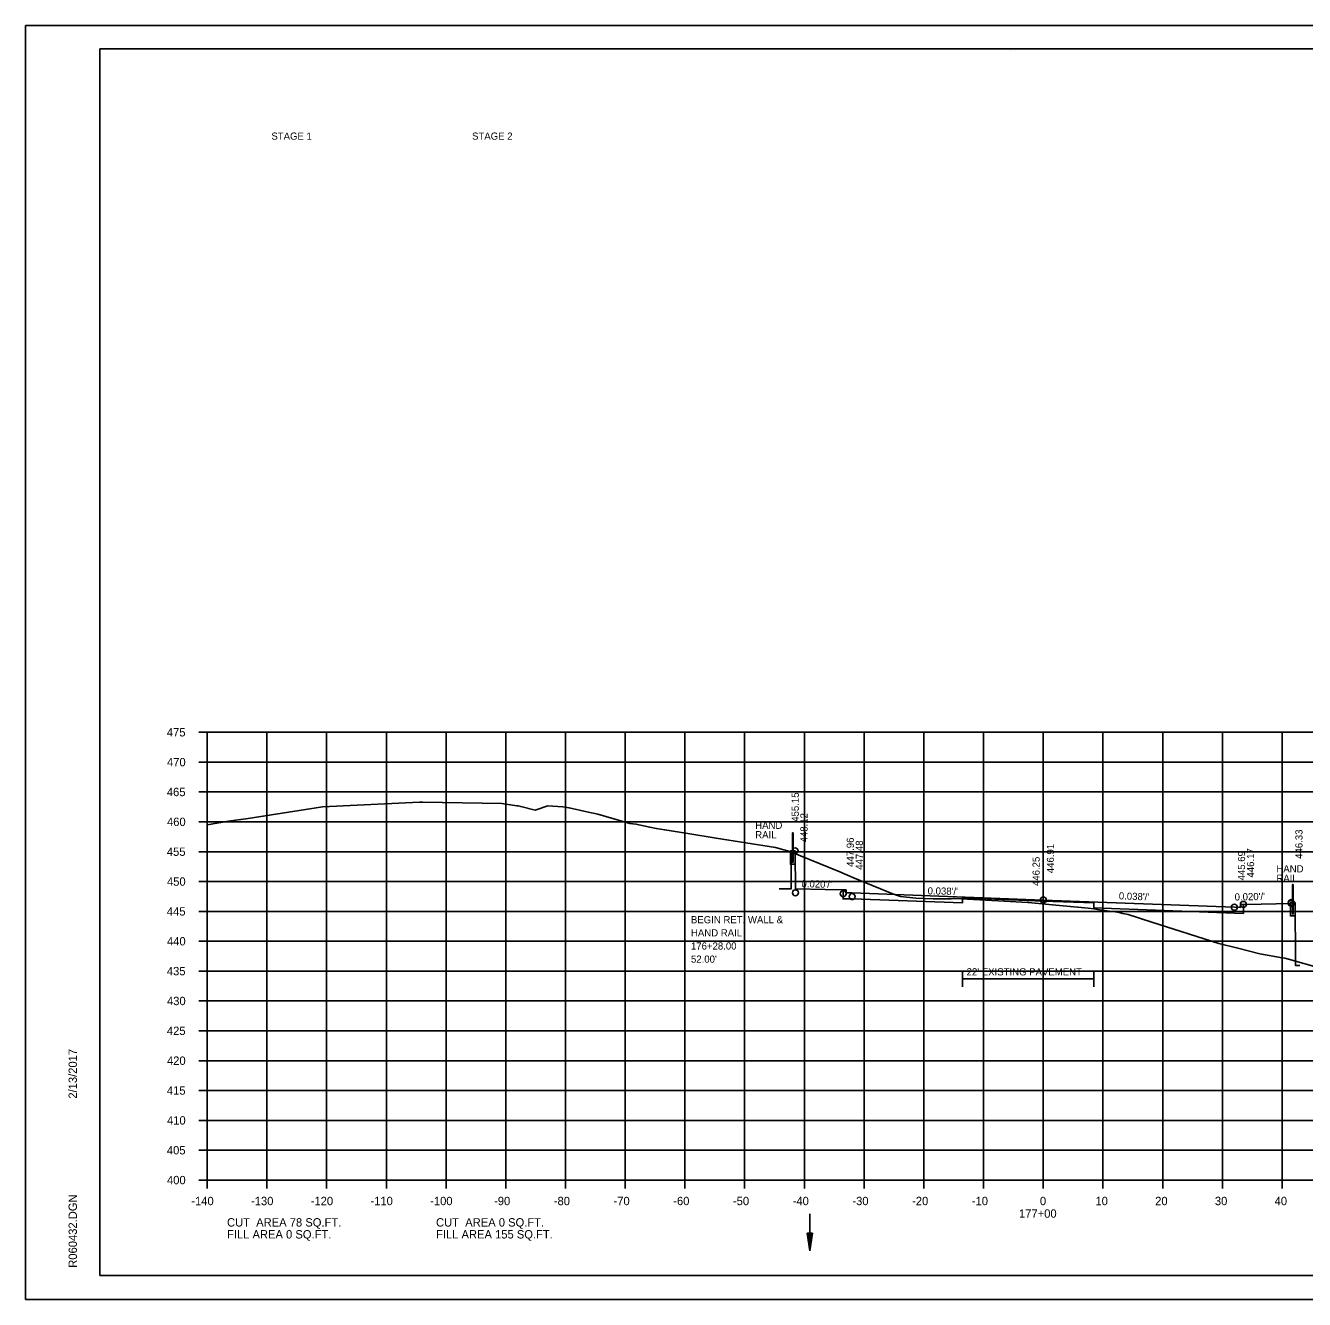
# Model space of a CAD drawing. Extents: x 1538688 to 1540766, y 656250 to 671912.
# Drawn here: x 1538687.8 to 1538901.9, y 671484.9 to 671698.2 of the extents above; entities that cross this region are included whole.
import ezdxf

# ---------------------------------------------------------------- set-up
doc = ezdxf.new("R2010")
doc.units = 0
for name, color, linetype in [('15', 7, 'Continuous'), ('18', 7, 'Continuous'), ('20', 7, 'Continuous'), ('22', 7, 'Continuous'), ('26', 7, 'Continuous'), ('39', 7, 'Continuous'), ('41', 7, 'Continuous'), ('42', 7, 'Continuous'), ('7', 7, 'Continuous'), ('Borings', 7, 'Continuous'), ('Default', 7, 'Continuous'), ('Horizontal Alignment', 7, 'Continuous'), ('RipRap', 7, 'Continuous')]:
    doc.layers.add(name, color=color, linetype=linetype)

msp = doc.modelspace()

# ---------------------------------------------------------------- linework, layer by layer
at = {"layer": '15'}
for p, q in [((1538818.62, 671496.02), (1538819.07, 671493.02)), ((1538818.62, 671496.02), (1538819.52, 671496.02)), ((1538818.69, 671496.02), (1538819.07, 671493.52)), ((1538818.77, 671496.02), (1538819.07, 671494.04)), ((1538818.84, 671496.02), (1538819.07, 671494.54)), ((1538818.92, 671496.02), (1538819.07, 671495.05)), ((1538819, 671496.02), (1538819.07, 671495.55)), ((1538819.52, 671496.02), (1538819.07, 671493.02)), ((1538819.22, 671496.02), (1538819.07, 671495.05)), ((1538819.37, 671496.02), (1538819.07, 671494.04)), ((1538819.44, 671496.02), (1538819.07, 671493.52)), ((1538819.29, 671496.02), (1538819.07, 671494.54)), ((1538819.14, 671496.02), (1538819.07, 671495.55))]:
    msp.add_line(p, q, dxfattribs=at)
at = {"layer": '18'}
msp.add_lwpolyline([(1538718.18, 671564.4), (1538721.76, 671564.99), (1538722.97, 671565.17), (1538722.97, 671565.17), (1538725.07, 671565.45), (1538737.49, 671567.4), (1538753.72, 671568.18), (1538753.97, 671568.19), (1538754.31, 671568.18), (1538767.5, 671567.94), (1538770.05, 671567.57), (1538770.23, 671567.55), (1538770.7, 671567.43), (1538773.1, 671566.84), (1538775.21, 671567.54), (1538777.76, 671567.37), (1538778.09, 671567.34), (1538778.17, 671567.33), (1538778.2, 671567.33), (1538778.44, 671567.28), (1538778.79, 671567.2), (1538781.77, 671566.53), (1538783.61, 671566.15), (1538788.96, 671564.62), (1538789.97, 671564.49), (1538792.3, 671563.97), (1538793.37, 671563.79), (1538794.8, 671563.53), (1538798.69, 671562.93), (1538803.42, 671562.16), (1538813.37, 671560.59), (1538815.72, 671559.9), (1538824.09, 671556.53), (1538826.27, 671555.53), (1538833.08, 671552.76), (1538834.27, 671552.36), (1538836.84, 671552.12), (1538839.73, 671551.98), (1538840.38, 671551.98), (1538842.74, 671552.01), (1538843.12, 671552.02), (1538843.42, 671552.02), (1538851.63, 671551.58), (1538855.6, 671551.37), (1538855.72, 671551.36), (1538859.1, 671551.04), (1538865.72, 671550.43), (1538866.67, 671550.29), (1538867.6, 671550.15), (1538869.25, 671549.93), (1538870.69, 671549.76), (1538871.53, 671549.55), (1538872.4, 671549.34), (1538876.38, 671548.07), (1538887.56, 671544.51), (1538890.77, 671543.73), (1538894.45, 671542.79), (1538898.21, 671542.13), (1538898.64, 671542.04), (1538899.26, 671541.9), (1538904.77, 671540.3)], dxfattribs=at)
at = {"layer": '20'}
for points in [[(1538813.96, 671553.64), (1538815.96, 671553.64), (1538815.97, 671560.02), (1538816.64, 671560.02), (1538816.65, 671559.52), (1538816.68, 671553.64), (1538821.67, 671553.54), (1538824.67, 671553.48), (1538825.17, 671553.48), (1538825.18, 671552.98), (1538826.18, 671553), (1538858.18, 671551.78), (1538890.18, 671550.57), (1538891.18, 671550.55), (1538891.19, 671551.05), (1538891.69, 671551.05), (1538894.69, 671551.11), (1538899.69, 671551.21), (1538899.7, 671551.37), (1538900.36, 671551.37), (1538900.41, 671541.56), (1538900.42, 671540.81), (1538901.17, 671540.81)], [(1538891.69, 671551.05), (1538891.69, 671549.55), (1538890.18, 671549.57), (1538866.64, 671550.47), (1538866.64, 671551.3), (1538858.18, 671551.62), (1538844.64, 671552.13), (1538844.64, 671551.3), (1538826.18, 671552), (1538824.67, 671551.98), (1538824.67, 671553.48)]]:
    msp.add_lwpolyline(points, dxfattribs=at)
at = {"layer": '22'}
for p, q in [((1538718.18, 671579.88), (1538998.18, 671579.88)), ((1538718.18, 671504.88), (1538718.18, 671579.88)), ((1538728.18, 671504.88), (1538728.18, 671579.88)), ((1538738.18, 671504.88), (1538738.18, 671579.88)), ((1538748.18, 671504.88), (1538748.18, 671579.88)), ((1538758.18, 671504.88), (1538758.18, 671579.88)), ((1538768.18, 671504.88), (1538768.18, 671579.88)), ((1538778.18, 671504.88), (1538778.18, 671579.88)), ((1538788.18, 671504.88), (1538788.18, 671579.88)), ((1538798.18, 671504.88), (1538798.18, 671579.88)), ((1538808.18, 671504.88), (1538808.18, 671579.88)), ((1538818.18, 671504.88), (1538818.18, 671579.88)), ((1538828.18, 671504.88), (1538828.18, 671579.88)), ((1538838.18, 671504.88), (1538838.18, 671579.88)), ((1538848.18, 671504.88), (1538848.18, 671579.88)), ((1538858.18, 671504.88), (1538858.18, 671579.88)), ((1538868.18, 671504.88), (1538868.18, 671579.88)), ((1538878.18, 671504.88), (1538878.18, 671579.88)), ((1538888.18, 671504.88), (1538888.18, 671579.88)), ((1538898.18, 671504.88), (1538898.18, 671579.88)), ((1538718.18, 671574.88), (1538998.18, 671574.88)), ((1538718.18, 671569.88), (1538998.18, 671569.88)), ((1538718.18, 671564.88), (1538998.18, 671564.88)), ((1538718.18, 671559.88), (1538998.18, 671559.88)), ((1538718.18, 671554.88), (1538998.18, 671554.88)), ((1538718.18, 671549.88), (1538998.18, 671549.88)), ((1538718.18, 671544.88), (1538998.18, 671544.88)), ((1538718.18, 671539.88), (1538998.18, 671539.88)), ((1538718.18, 671534.88), (1538998.18, 671534.88)), ((1538718.18, 671529.88), (1538998.18, 671529.88)), ((1538718.18, 671524.88), (1538998.18, 671524.88)), ((1538718.18, 671519.88), (1538998.18, 671519.88)), ((1538718.18, 671514.88), (1538998.18, 671514.88)), ((1538718.18, 671509.88), (1538998.18, 671509.88)), ((1538718.18, 671504.88), (1538998.18, 671504.88))]:
    msp.add_line(p, q, dxfattribs=at)
at = {"layer": '26'}
for p, q in [((1538687.78, 671698.23), (1539021.11, 671698.23)), ((1538687.78, 671484.9), (1539021.11, 671484.9))]:
    msp.add_line(p, q, dxfattribs=at)
msp.add_lwpolyline([(1538687.77, 671698.23), (1539021.11, 671698.23), (1539021.11, 671484.9), (1538687.77, 671484.9)], close=True, dxfattribs=at)
for centre in [(1538816.63, 671560.02), (1538816.68, 671553), (1538824.67, 671552.84), (1538826.18, 671552.36), (1538858.18, 671551.78), (1538890.18, 671550.57), (1538891.69, 671551.05), (1538899.69, 671551.21), (1538899.7, 671551.37)]:
    msp.add_circle(centre, 0.5, dxfattribs=at)
at = {"layer": '39'}
msp.add_line((1538819.07, 671499.21), (1538819.07, 671493.02), dxfattribs=at)
at = {"layer": '41'}
for points in [[(1538816.3, 671563.02), (1538816.3, 671558.1), (1538816.18, 671558.1), (1538816.18, 671563.02), (1538816.3, 671563.02)], [(1538816.18, 671560.02), (1538815.85, 671560.02), (1538815.85, 671557.77), (1538816.64, 671557.77), (1538816.64, 671560.02), (1538816.3, 671560.02)], [(1538900.03, 671554.37), (1538900.03, 671549.45), (1538899.91, 671549.45), (1538899.91, 671554.37), (1538900.03, 671554.37)], [(1538899.91, 671551.37), (1538899.57, 671551.37), (1538899.57, 671549.12), (1538900.36, 671549.12), (1538900.36, 671551.37), (1538900.03, 671551.37)]]:
    msp.add_lwpolyline(points, dxfattribs=at)
at = {"layer": '7'}
for p, q in [((1538844.64, 671539.97), (1538844.64, 671537.22)), ((1538866.64, 671539.97), (1538866.64, 671537.22)), ((1538866.64, 671538.59), (1538844.64, 671538.59))]:
    msp.add_line(p, q, dxfattribs=at)
at = {"layer": 'Borings'}
for p, q in [((1538716.78, 671579.88), (1538718.18, 671579.88)), ((1538718.18, 671504.88), (1538718.18, 671579.88)), ((1538716.78, 671574.88), (1538718.18, 671574.88)), ((1538716.78, 671569.88), (1538718.18, 671569.88)), ((1538716.78, 671564.88), (1538718.18, 671564.88)), ((1538716.78, 671559.88), (1538718.18, 671559.88)), ((1538716.78, 671554.88), (1538718.18, 671554.88)), ((1538716.78, 671549.88), (1538718.18, 671549.88)), ((1538716.78, 671544.88), (1538718.18, 671544.88)), ((1538716.78, 671539.88), (1538718.18, 671539.88)), ((1538716.78, 671534.88), (1538718.18, 671534.88)), ((1538716.78, 671529.88), (1538718.18, 671529.88)), ((1538716.78, 671524.88), (1538718.18, 671524.88)), ((1538716.78, 671519.88), (1538718.18, 671519.88)), ((1538716.78, 671514.88), (1538718.18, 671514.88)), ((1538716.78, 671509.88), (1538718.18, 671509.88)), ((1538716.78, 671504.88), (1538718.18, 671504.88)), ((1538718.18, 671504.88), (1538998.18, 671504.88)), ((1538718.18, 671503.48), (1538718.18, 671504.88)), ((1538728.18, 671503.48), (1538728.18, 671504.88)), ((1538738.18, 671503.48), (1538738.18, 671504.88)), ((1538748.18, 671503.48), (1538748.18, 671504.88)), ((1538758.18, 671503.48), (1538758.18, 671504.88)), ((1538768.18, 671503.48), (1538768.18, 671504.88)), ((1538778.18, 671503.48), (1538778.18, 671504.88)), ((1538788.18, 671503.48), (1538788.18, 671504.88)), ((1538798.18, 671503.48), (1538798.18, 671504.88)), ((1538808.18, 671503.48), (1538808.18, 671504.88)), ((1538818.18, 671503.48), (1538818.18, 671504.88)), ((1538828.18, 671503.48), (1538828.18, 671504.88)), ((1538838.18, 671503.48), (1538838.18, 671504.88)), ((1538848.18, 671503.48), (1538848.18, 671504.88)), ((1538858.18, 671503.48), (1538858.18, 671504.88)), ((1538868.18, 671503.48), (1538868.18, 671504.88)), ((1538878.18, 671503.48), (1538878.18, 671504.88)), ((1538888.18, 671503.48), (1538888.18, 671504.88)), ((1538898.18, 671503.48), (1538898.18, 671504.88))]:
    msp.add_line(p, q, dxfattribs=at)
at = {"layer": 'RipRap'}
for p, q in [((1538700.18, 671694.34), (1539016.36, 671694.34)), ((1538700.18, 671488.88), (1538700.18, 671694.34)), ((1538852.7, 671694.08), (1538852.7, 671694.08)), ((1538852.7, 671694.08), (1538852.7, 671694.08)), ((1538700.18, 671488.88), (1538700.18, 671488.88)), ((1539016.36, 671488.88), (1538700.18, 671488.88))]:
    msp.add_line(p, q, dxfattribs=at)

# ---------------------------------------------------------------- texts
at = {"layer": '41'}
for s, p in [('455.15', (1538817.25, 671564.89)), ('448.12', (1538818.71, 671561.44)), ('446.33', (1538901.59, 671558.68)), ('447.96', (1538826.47, 671557.34)), ('447.48', (1538827.98, 671556.86)), ('446.91', (1538859.98, 671556.28)), ('446.25', (1538857.58, 671554.13)), ('445.69', (1538891.98, 671555.07)), ('446.17', (1538893.49, 671555.55))]:
    msp.add_text(s, height=1.2, rotation=90, dxfattribs=at).set_placement(p)
for s, p in [('HAND', (1538809.95, 671563.7)), ('RAIL', (1538809.95, 671562.12)), ('HAND', (1538897.22, 671556.42)), ('RAIL', (1538897.22, 671554.83))]:
    msp.add_text(s, height=1.2, dxfattribs=at).set_placement(p)
at = {"layer": '42'}
for s, rotation, p in [("0.020'/'", 358.8542, (1538817.68, 671553.93)), ("0.038'/'", 358.9733, (1538838.81, 671552.73)), ("0.038'/'", 357.8238, (1538870.82, 671551.9)), ("0.020'/'", 1.1458, (1538890.24, 671551.7))]:
    msp.add_text(s, height=1.2, rotation=rotation, dxfattribs=at).set_placement(p)
at = {"layer": '7'}
for s, p in [('BEGIN RET. WALL &', (1538799.19, 671547.89)), ('HAND RAIL ', (1538799.19, 671545.69)), ('176+28.00', (1538799.19, 671543.49)), ("52.00'", (1538799.19, 671541.29)), ("22' EXISTING PAVEMENT", (1538845.35, 671539.16))]:
    msp.add_text(s, height=1.2, dxfattribs=at).set_placement(p)
at = {"layer": 'Default'}
for s, p in [('STAGE 1', (1538728.93, 671679.12)), ('STAGE 2', (1538762.53, 671679.12))]:
    msp.add_text(s, height=1.2, dxfattribs=at).set_placement(p)
at = {"layer": 'Horizontal Alignment'}
for s, p in [('475', (1538711.43, 671579.18)), ('470', (1538711.45, 671574.18)), ('465', (1538711.43, 671569.18)), ('460', (1538711.45, 671564.18)), ('455', (1538711.43, 671559.18)), ('450', (1538711.45, 671554.18)), ('445', (1538711.43, 671549.18)), ('440', (1538711.45, 671544.18)), ('435', (1538711.43, 671539.18)), ('430', (1538711.45, 671534.18)), ('425', (1538711.43, 671529.18)), ('420', (1538711.45, 671524.18)), ('415', (1538711.43, 671519.18)), ('410', (1538711.45, 671514.18)), ('405', (1538711.43, 671509.18)), ('400', (1538711.45, 671504.18)), ('-140', (1538715.52, 671500.68)), ('-130', (1538725.52, 671500.68)), ('-120', (1538735.52, 671500.68)), ('-110', (1538745.52, 671500.68)), ('-100', (1538755.52, 671500.68)), ('-90', (1538766.22, 671500.68)), ('-80', (1538776.22, 671500.68)), ('-70', (1538786.22, 671500.68)), ('-60', (1538796.22, 671500.68)), ('-50', (1538806.22, 671500.68)), ('-40', (1538816.22, 671500.68)), ('-30', (1538826.22, 671500.68)), ('-20', (1538836.22, 671500.68)), ('-10', (1538846.22, 671500.68)), ('0', (1538857.62, 671500.68)), ('10', (1538866.92, 671500.68)), ('20', (1538876.92, 671500.68)), ('30', (1538886.92, 671500.68)), ('40', (1538896.92, 671500.68)), ('177+00', (1538854.12, 671498.58)), ('CUT  AREA 78 SQ.FT.', (1538721.5, 671497.1)), ('FILL AREA 0 SQ.FT.', (1538721.5, 671495.1)), ('CUT  AREA 0 SQ.FT.', (1538756.5, 671497.1)), ('FILL AREA 155 SQ.FT.', (1538756.5, 671495.1))]:
    msp.add_text(s, height=1.4, dxfattribs=at).set_placement(p)
at = {"layer": 'RipRap'}
for s, p in [('2/13/2017', (1538696.37, 671518.52)), ('R060432.DGN', (1538696.37, 671490.2))]:
    msp.add_text(s, height=1.4, rotation=90, dxfattribs=at).set_placement(p)

doc.saveas('drawing.dxf')
